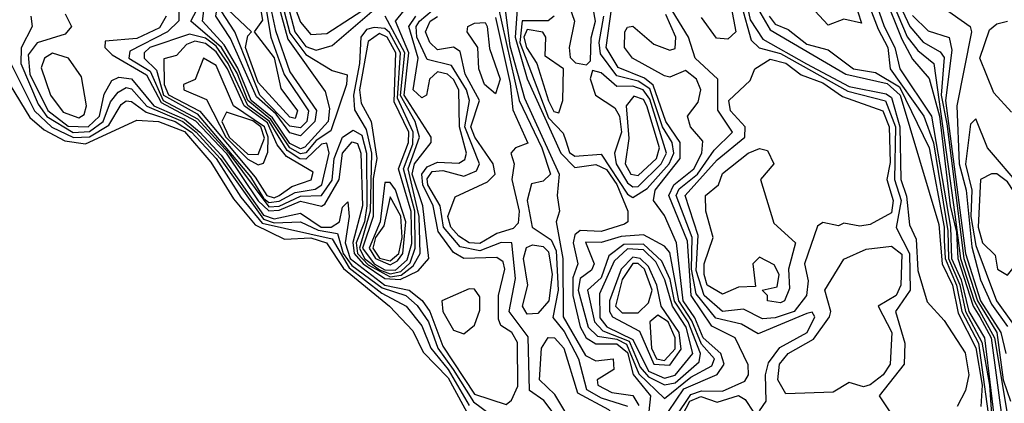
# Model space of a CAD drawing. Extents: x 2889633 to 3052318, y 540750 to 918690.
# Tile 575 of 656: x 2991813 to 2993679, y 823011 to 823738. Entities that reach past the tile are written whole.
import ezdxf

# ---------------------------------------------------------------- set-up
doc = ezdxf.new("R2010")
doc.units = 0

msp = doc.modelspace()

# ---------------------------------------------------------------- linework, layer by layer
at = {"layer": '0CON02XD'}
for points in [[(2992282.4, 823875), (2992325, 823712.5), (2992355, 823671.8), (2992405, 823642), (2992433.3, 823633.3), (2992432.5, 823615), (2992402.9, 823527.1), (2992375, 823509.3), (2992355, 823485.3), (2992345, 823483.8), (2992325, 823494.8), (2992288.8, 823548.8), (2992245.5, 823585), (2992225, 823636.6), (2992195.4, 823685.4), (2992137.5, 823735), (2992195.7, 823845.7)], [(2992288.6, 823888.6), (2992334.2, 823715), (2992355, 823687.3), (2992375, 823680), (2992405, 823689.2), (2992485, 823757.5)], [(2992275, 823869.4), (2992321.4, 823701.4), (2992391.8, 823601.8), (2992399.9, 823569.9), (2992397.6, 823545), (2992353.5, 823496.5), (2992345, 823493.3), (2992325, 823503.1), (2992291.8, 823551.8), (2992251.7, 823585), (2992226.3, 823646.3), (2992200.4, 823690.4), (2992159.2, 823735), (2992161.8, 823755)], [(2992345, 823517.7), (2992325, 823523.5), (2992298.9, 823558.9), (2992261.8, 823591.8), (2992212.6, 823702.6), (2992184.7, 823744.7), (2992192.7, 823795), (2992235, 823854.3), (2992255, 823850.6), (2992275, 823824.5), (2992297.7, 823717.7), (2992325, 823639.2), (2992375.7, 823565.7), (2992372.3, 823545), (2992345, 823517.7)], [(2992305, 823840), (2992345, 823733.3), (2992365, 823710)], [(2993409.6, 823845), (2993451.2, 823725), (2993471.8, 823685), (2993481.1, 823645), (2993540.8, 823555), (2993576.9, 823345), (2993579.3, 823285), (2993597.1, 823245), (2993611.7, 823185), (2993641.5, 823135), (2993665.8, 822935)], [(2992345, 823533.1), (2992325, 823536.2), (2992268.2, 823595), (2992220.4, 823715), (2992194.8, 823754.8), (2992201.4, 823795), (2992235, 823831.2), (2992255, 823830.4), (2992271.3, 823811.3), (2992288.9, 823705), (2992314.3, 823634.3), (2992360, 823565), (2992356.9, 823545), (2992345, 823533.1)], [(2992335, 823550.8), (2992325, 823553.5), (2992265, 823618.8), (2992240.8, 823685), (2992245, 823707.5), (2992252.5, 823715), (2992207.2, 823757.2), (2992207.5, 823785), (2992235, 823814.5), (2992253.3, 823815), (2992261.8, 823805), (2992272.9, 823737.1), (2992257.5, 823715), (2992295, 823665.6), (2992307.6, 823607.6), (2992339.4, 823565), (2992335, 823550.8)], [(2993495, 823810), (2993614.5, 823725), (2993617.1, 823715), (2993588.8, 823575), (2993593.8, 823465), (2993606.7, 823415), (2993617.3, 823307.3), (2993634.1, 823245), (2993655, 823198.5), (2993685, 823156.2)], [(2992850.8, 823775), (2992864.3, 823735), (2992854.2, 823685), (2992856.1, 823666.1), (2992866.1, 823656.1), (2992887.5, 823652.5), (2992895, 823660), (2992896.3, 823703.7), (2992904.3, 823735), (2992895.6, 823785)], [(2993394.2, 823774.2), (2993408.3, 823731.7), (2993375, 823738.8), (2993345, 823727.5), (2993295, 823782.9)], [(2993451.4, 823785), (2993485, 823701.1), (2993505, 823662.9), (2993536.6, 823626.6), (2993556.4, 823555), (2993576.4, 823385), (2993588.5, 823335), (2993590.7, 823285), (2993620, 823195), (2993632.9, 823175)], [(2993461.6, 823785), (2993495, 823705.6), (2993515, 823679.4), (2993545.6, 823655), (2993585, 823368.8), (2993596.3, 823285), (2993622.1, 823205), (2993660.8, 823135), (2993683.6, 822995)], [(2993472.1, 823785), (2993500, 823725), (2993525, 823695.7), (2993557.2, 823677.2), (2993565, 823666.2), (2993559.4, 823595), (2993570.3, 823540.3), (2993602.2, 823285), (2993628, 823205), (2993664.8, 823145), (2993676.8, 823055), (2993690.9, 823015)], [(2992365, 823710), (2992395, 823711.9), (2992485, 823769.7)], [(2992718.3, 823768.3), (2992759.3, 823585), (2992802.3, 823495), (2992818.9, 823445), (2992805, 823432), (2992782.9, 823427.1), (2992774.5, 823395), (2992784.5, 823344.5), (2992820.5, 823320.5), (2992829.6, 823299.6), (2992833.5, 823225), (2992823.2, 823173.2), (2992845, 823146.7), (2992872.1, 823095), (2992887.1, 823037.1), (2992915, 823021.1), (2992965, 823005.6)], [(2992731.4, 823771.4), (2992741.7, 823688.3), (2992769.5, 823589.5), (2992835.4, 823445), (2992831.4, 823405), (2992836.2, 823375), (2992830, 823355), (2992842.6, 823285), (2992842.9, 823175), (2992885, 823101.1), (2992905, 823091.4), (2992938, 823095), (2992939.2, 823075), (2992907.5, 823055), (2992908.8, 823045), (2992935, 823031.1), (2992975, 823025.5), (2992986.3, 823006.3)], [(2992757.1, 823775), (2992751.9, 823705), (2992775, 823625.7), (2992838.7, 823485), (2992865, 823457.8), (2992905, 823463.8), (2992925, 823453.8), (2992945, 823425.5), (2992965.7, 823375), (2992965.8, 823355), (2992959.5, 823350.5), (2992915, 823336.2), (2992875, 823338.5), (2992865, 823330), (2992861.8, 823315), (2992870.5, 823275), (2992861.6, 823248.4), (2992861, 823215), (2992875, 823156), (2992886.5, 823135), (2992905, 823123.2), (2992945, 823123.7), (2992965, 823107.1), (2992975.6, 823065.6), (2993008.2, 823025), (2993005.3, 822995)], [(2993042.4, 822995), (2993071.9, 823038.1), (2993134.7, 823065.3), (2993147.9, 823085), (2993142.1, 823105), (2993108.4, 823135), (2993092.8, 823172.8), (2993070.7, 823205), (2993057.8, 823315), (2993035, 823367.1), (2993014.3, 823395), (2993017.1, 823415), (2993064.6, 823475), (2993064.6, 823505), (2993037.8, 823545), (2993013.8, 823613.8), (2992997, 823627), (2992947.2, 823647.2), (2992924.7, 823685), (2992935, 823762.5)], [(2993215, 822996.7), (2993228, 823015), (2993226.7, 823065), (2993232.3, 823087.7), (2993253.7, 823116.3), (2993305.3, 823144.7), (2993320, 823175), (2993315, 823183.3), (2993305, 823180.8), (2993212.3, 823142.3), (2993181.1, 823161.1), (2993132.1, 823172.1), (2993095, 823218.1), (2993086.5, 823265), (2993087.5, 823325), (2993056.9, 823405), (2993062.6, 823417.4), (2993097.7, 823445), (2993129.3, 823490.7), (2993164, 823525), (2993136.4, 823566.4), (2993136.2, 823625), (2993092.9, 823665), (2993080.8, 823705), (2993037.8, 823775)], [(2993158.8, 823775), (2993170, 823715), (2993155, 823701.2)], [(2993180.9, 823765), (2993199.4, 823699.4), (2993214.4, 823684.4), (2993255, 823674.1), (2993382.3, 823602.3), (2993454.1, 823584.1), (2993472.8, 823535), (2993471.2, 823435), (2993483.3, 823395), (2993474.3, 823344.3), (2993499.3, 823295), (2993500.5, 823225), (2993472.9, 823185), (2993490.5, 823125), (2993489.2, 823085), (2993442, 823025), (2993471.2, 822981.2)], [(2993191.7, 823765), (2993197.6, 823737.6), (2993221.4, 823701.4), (2993304.2, 823654.2), (2993385, 823611.4), (2993455, 823597.4), (2993465, 823590.4), (2993481.2, 823535), (2993482.9, 823435), (2993493.7, 823403.7), (2993499.4, 823349.4), (2993512.1, 823322.1), (2993515, 823262.5), (2993533, 823203), (2993565, 823167.5), (2993605, 823106.2), (2993611.9, 823065), (2993605.7, 823035), (2993590, 823005)], [(2993418, 823778), (2993440, 823720), (2993458.5, 823685), (2993462.9, 823645), (2993526.4, 823555), (2993545, 823504.3), (2993572.2, 823337.8), (2993573.2, 823285), (2993595, 823235.4), (2993605.5, 823185), (2993636.7, 823126.7), (2993650.9, 823045), (2993659.3, 822925)], [(2991834.3, 823745), (2991836.7, 823725), (2991815.4, 823684.6), (2991815.3, 823655), (2991847.9, 823577.9), (2991864.2, 823554.2), (2991914.1, 823524.1), (2991945, 823526.2), (2991971.3, 823545), (2991985, 823582), (2991999.4, 823600.6), (2992015, 823609.4), (2992025, 823606.7), (2992054.1, 823574.1), (2992122.2, 823545), (2992147.3, 823525), (2992193.1, 823475), (2992275, 823359.8), (2992295, 823353), (2992345, 823354.6), (2992378.9, 823338.9), (2992415, 823332.5), (2992426.2, 823295), (2992442.3, 823272.3), (2992499.7, 823229.7), (2992545, 823215.3), (2992566.2, 823196.2), (2992588, 823165), (2992605.3, 823115), (2992634.3, 823075), (2992673.3, 823013.3), (2992719.4, 822979.4)], [(2991899.1, 823749.1), (2991910.8, 823725), (2991899.1, 823710.9), (2991845.9, 823694.1), (2991828.9, 823671.1), (2991831.9, 823635), (2991866.1, 823566.1), (2991905, 823536.1), (2991942.9, 823535), (2991964.1, 823555), (2991973.3, 823596.7), (2991987.5, 823622.5), (2992000.8, 823629.2), (2992025, 823625.9), (2992067.1, 823575), (2992125, 823549.6), (2992154.5, 823525), (2992195, 823481.5), (2992275, 823367.7), (2992295, 823360.5), (2992345, 823371.5), (2992384.4, 823345), (2992403.3, 823345), (2992419.2, 823355), (2992425, 823382.5), (2992435, 823392.5), (2992437.3, 823365), (2992429.8, 823315), (2992439.1, 823285), (2992505, 823234.8), (2992551.4, 823225), (2992575.7, 823205.7), (2992590, 823185), (2992615, 823118.9), (2992675, 823027.9), (2992735, 823008.8), (2992745, 823016.7), (2992756.9, 823043.1), (2992756.3, 823126.3), (2992745.8, 823145), (2992725, 823158), (2992720.4, 823170.4), (2992720.5, 823215), (2992732.5, 823265), (2992729.1, 823279.1), (2992717.3, 823287.3), (2992655, 823285.5), (2992635, 823296.9), (2992606.3, 823336.3), (2992596.6, 823385), (2992577, 823425), (2992574.8, 823445), (2992585, 823459.2), (2992605, 823468.2), (2992645, 823465.8), (2992656.8, 823473.2), (2992660, 823485), (2992646.3, 823535), (2992645.4, 823605), (2992635, 823624.4), (2992624, 823635), (2992605, 823638.9), (2992589.4, 823625), (2992583.8, 823595), (2992575, 823590), (2992558.5, 823605), (2992568.1, 823665), (2992550.3, 823725), (2992563.8, 823745)], [(2992090.6, 823745), (2992077.7, 823722.3), (2992035, 823702.1), (2991975, 823697.5), (2991974, 823685), (2991988.3, 823671.7), (2992053.2, 823633.2), (2992080.9, 823580.9), (2992146.4, 823546.4), (2992204, 823485), (2992265, 823394.4), (2992285, 823375.9), (2992305, 823376.8), (2992345, 823393.8), (2992385, 823384.3), (2992391.4, 823388.6), (2992418.2, 823435), (2992424.8, 823485.2), (2992443.3, 823506.7), (2992453.4, 823503.4), (2992459.3, 823485), (2992462.5, 823385), (2992444.3, 823315.7), (2992446.8, 823295), (2992464, 823275), (2992505, 823247.4), (2992534.3, 823245.7), (2992568, 823262), (2992588.1, 823285), (2992577, 823385), (2992556.9, 823445), (2992561.4, 823465), (2992592.5, 823505), (2992592.5, 823515), (2992541.9, 823595), (2992550.4, 823675), (2992525.4, 823735), (2992541.1, 823755)], [(2992114.3, 823755), (2992114.3, 823735.7), (2992092.9, 823715), (2992021.5, 823678.5), (2992020, 823665), (2992060.4, 823640.4), (2992085.1, 823585.1), (2992150, 823550), (2992209.3, 823485), (2992285, 823383), (2992305, 823384.8), (2992345, 823403.3), (2992385, 823404.5), (2992405, 823434), (2992408.9, 823475), (2992424.5, 823515.5), (2992445, 823528.9), (2992461.2, 823518.8), (2992470.5, 823485), (2992470.8, 823385), (2992466.7, 823355), (2992450.6, 823315), (2992453.2, 823295), (2992473.3, 823273.3), (2992515, 823250.3), (2992536.2, 823253.8), (2992558.9, 823271.1), (2992571.8, 823295), (2992570.2, 823365), (2992549, 823455), (2992570.7, 823515), (2992562.5, 823545), (2992534.6, 823594.6), (2992542.8, 823675), (2992505.8, 823745)], [(2992862, 822942), (2992806.2, 823016.2), (2992779.2, 823035), (2992776.7, 823136.7), (2992740.6, 823185), (2992752.5, 823247.5), (2992745.8, 823315), (2992725.7, 823315.7), (2992685, 823300), (2992647.7, 823307.7), (2992616, 823345), (2992610, 823385), (2992586.6, 823425), (2992585, 823436.2), (2992595, 823450), (2992615, 823452.1), (2992655, 823441.1), (2992678.8, 823451.2), (2992684.4, 823465), (2992656.8, 823535), (2992665.5, 823585), (2992660, 823605), (2992631.4, 823651.4), (2992585, 823662.5), (2992565.4, 823705), (2992564.6, 823725), (2992570.4, 823735), (2992595, 823755.2)], [(2992685, 823313.9), (2992664.7, 823314.7), (2992645, 823327.5), (2992630, 823345), (2992624.1, 823365), (2992638, 823402), (2992699.5, 823430.5), (2992713.8, 823445), (2992710, 823465), (2992675.5, 823515), (2992668.2, 823535), (2992684.5, 823585), (2992657.3, 823635), (2992647.9, 823677.9), (2992635, 823686.2), (2992605, 823680.8), (2992590, 823695), (2992582.2, 823715), (2992590.6, 823735), (2992605, 823744.3)], [(2992826.2, 823745), (2992814.3, 823735.7), (2992765, 823735.7), (2992760.7, 823695), (2992815, 823552.2), (2992843.2, 823523.2), (2992848.1, 823508.1), (2992855, 823486), (2992865, 823479.4), (2992915, 823482.9), (2992965, 823407.5), (2992975, 823401.1), (2993001.9, 823418.1), (2993043.9, 823465), (2993052.5, 823485), (2993049.6, 823505), (2993031.2, 823535), (2993007, 823607), (2992985, 823621.4), (2992945, 823631.8), (2992913.6, 823673.6), (2992911.3, 823695), (2992920, 823745)], [(2993056.5, 822985), (2993085, 823027.6), (2993105, 823034.7), (2993145, 823033.8), (2993187.1, 823052.9), (2993194, 823065), (2993193.9, 823083.9), (2993168.8, 823135), (2993125, 823156.7), (2993085.8, 823215), (2993078.4, 823318.4), (2993043.4, 823405), (2993052.5, 823425), (2993090.4, 823455), (2993105.5, 823485), (2993107.5, 823507.5), (2993084.2, 823535), (2993078.8, 823555), (2993098.6, 823581.4), (2993104, 823605), (2993095.5, 823625.5), (2993075, 823642), (2993045, 823628.8), (2993035, 823631.4), (2992974.2, 823665), (2992959.4, 823685), (2992960, 823715), (2992965, 823723.8), (2992975, 823725.7), (2993015, 823691.4), (2993045, 823680), (2993055, 823683.3), (2993056.7, 823705), (2993037.7, 823747.7)], [(2993213.5, 823756.5), (2993235, 823718.5), (2993378.9, 823635), (2993457.1, 823617.1), (2993481.5, 823595), (2993555, 823350), (2993561.4, 823275), (2993581, 823235), (2993591.9, 823181.9), (2993625, 823115.8), (2993637.2, 823045), (2993634.7, 823005)], [(2993233.3, 823745), (2993245, 823729.4), (2993269.5, 823719.5), (2993305, 823691.5), (2993345, 823681.2), (2993393.3, 823645), (2993435, 823638.1), (2993480.7, 823610.7), (2993536.6, 823495), (2993565.2, 823345), (2993565, 823320), (2993566.8, 823285), (2993588.7, 823235), (2993598.6, 823185), (2993630.2, 823125), (2993654.8, 822945)], [(2993505, 823745.7), (2993535, 823717.1), (2993574.3, 823704.3), (2993579.8, 823680.2), (2993567.7, 823585), (2993605.8, 823295), (2993634.2, 823205), (2993672.2, 823145), (2993682.2, 823105)], [(2992715, 823597.5), (2992694, 823615), (2992683.3, 823645), (2992681.2, 823685), (2992661.2, 823715), (2992662.5, 823725), (2992675, 823731.2), (2992695, 823732.5), (2992698.8, 823725), (2992703.6, 823683.6), (2992723.8, 823625), (2992715, 823597.5)], [(2992715, 823742), (2992742.8, 823617.2), (2992747.3, 823567.3), (2992776.1, 823503.9), (2992752.5, 823495), (2992743.8, 823485), (2992750, 823465), (2992745.8, 823435), (2992759.6, 823375), (2992757.9, 823352.1), (2992747.9, 823342.1), (2992717.1, 823332.9), (2992685, 823313.9)], [(2993155, 823701.2), (2993133.3, 823703.3), (2993105, 823742.5)], [(2993692.5, 823562.5), (2993659.2, 823599.2), (2993632.5, 823665), (2993651.3, 823718.7), (2993665, 823730.4), (2993685, 823735.5)], [(2992285, 823391.3), (2992305, 823393.9), (2992335, 823410.3), (2992373.1, 823416.9), (2992385.3, 823424.7), (2992399.2, 823485), (2992395, 823504), (2992385, 823502.2), (2992355, 823473.3), (2992344, 823474), (2992319.8, 823489.8), (2992285.9, 823545.9), (2992245.5, 823575.5), (2992208.2, 823655), (2992185, 823687.8), (2992165, 823703.2), (2992135, 823710.8), (2992059.4, 823685), (2992048.6, 823675), (2992048.6, 823665), (2992072.2, 823642.2), (2992085.3, 823595), (2992149.3, 823559.3), (2992250.4, 823440.4), (2992275, 823399.5), (2992285, 823391.3)], [(2992515, 823256), (2992535, 823260.7), (2992552.7, 823277.3), (2992562.6, 823305), (2992561.9, 823375), (2992540.4, 823455), (2992558, 823502), (2992558.9, 823525), (2992529.2, 823589.2), (2992534.8, 823675), (2992513.8, 823713.8), (2992505, 823721.2), (2992485, 823723.3), (2992470.4, 823719.6), (2992459.5, 823705), (2992457.2, 823655), (2992445.3, 823595), (2992447.3, 823567.3), (2992469.9, 823529.9), (2992479.8, 823485), (2992477.2, 823375), (2992456.7, 823305), (2992466.5, 823285), (2992495, 823263.6), (2992515, 823256)], [(2992525, 823263), (2992547.5, 823282.5), (2992556.1, 823313.9), (2992554.6, 823374.6), (2992531.1, 823455), (2992549.6, 823505), (2992550.7, 823525), (2992522.6, 823582.6), (2992525.7, 823675), (2992509.3, 823705), (2992495, 823711.6), (2992473.3, 823696.7), (2992457, 823605), (2992459.9, 823579.9), (2992479.2, 823545), (2992490, 823475), (2992482.9, 823437.1), (2992482.8, 823365), (2992462.7, 823305), (2992484.8, 823275), (2992505, 823263.6), (2992525, 823263)], [(2992835, 823561.2), (2992842.2, 823585), (2992843.8, 823645), (2992808.8, 823668.8), (2992810, 823705), (2992804.5, 823714.5), (2992775, 823719.5), (2992768.7, 823705), (2992773.6, 823685), (2992793.1, 823655), (2992815, 823584), (2992825, 823564.2), (2992835, 823561.2)], [(2992295, 823400.6), (2992305, 823404.7), (2992328.5, 823421.5), (2992365.3, 823434.7), (2992369.1, 823449.1), (2992318.5, 823478.5), (2992300.8, 823500.8), (2992282.8, 823542.8), (2992238.5, 823575), (2992207, 823645), (2992185, 823677.4), (2992165, 823692.6), (2992145, 823697.3), (2992129.3, 823690.7), (2992110, 823670), (2992086.2, 823663.8), (2992086.7, 823615), (2992095, 823595.4), (2992154.4, 823564.4), (2992259.3, 823439.3), (2992281.3, 823405), (2992295, 823400.6)], [(2991786, 823675), (2991841.2, 823565), (2991874, 823534), (2991915, 823514.7), (2991945, 823516.2), (2991981.7, 823538.3), (2992005, 823577.1), (2992015, 823584.2), (2992025, 823582.9), (2992052.8, 823562.8), (2992107.9, 823545), (2992138.6, 823525), (2992185, 823474.6), (2992231.8, 823401.8), (2992272.3, 823352.3), (2992405, 823322.3), (2992437.6, 823267.6), (2992499.5, 823219.5), (2992545.6, 823195), (2992575, 823157.5), (2992592.3, 823115), (2992625, 823074.6), (2992665, 823006.4)], [(2991925, 823552.2), (2991935, 823558), (2991939.6, 823575), (2991930, 823630), (2991905.4, 823665.4), (2991875, 823674.5), (2991860, 823665), (2991853.3, 823646.7), (2991871.1, 823595), (2991895, 823562.8), (2991925, 823552.2)], [(2992265, 823462.7), (2992275, 823466), (2992283, 823487), (2992283.8, 823515), (2992277.2, 823535), (2992218.2, 823575), (2992185, 823651.5), (2992161.2, 823665), (2992145.5, 823624.5), (2992123.3, 823615), (2992124, 823605), (2992166.7, 823586.7), (2992203.5, 823515), (2992245, 823473.8), (2992265, 823462.7)], [(2993220.9, 823170.9), (2993185, 823189.2), (2993144.7, 823184.7), (2993110, 823215), (2993095, 823262.5), (2993098.9, 823328.9), (2993074.5, 823405), (2993135, 823472.2), (2993187.1, 823515), (2993188.1, 823535), (2993160, 823565), (2993157.1, 823585), (2993197.3, 823622.7), (2993206.2, 823645), (2993235, 823662.9), (2993265, 823655.4), (2993293.8, 823633.8), (2993335, 823618.2), (2993372.6, 823592.6), (2993448.6, 823565), (2993460.9, 823535), (2993462.6, 823467.4), (2993456.4, 823435), (2993468.2, 823395), (2993465, 823372), (2993425, 823350), (2993405, 823346.7), (2993375, 823352.5), (2993365, 823347.5), (2993335, 823353.8), (2993325, 823346.7), (2993300.6, 823275), (2993307.3, 823242.7), (2993304.3, 823215), (2993280.8, 823185), (2993245, 823173.1), (2993220.9, 823170.9)], [(2992975, 823420.9), (2992985, 823421.8), (2993028.8, 823465), (2993038.7, 823485), (2993007.1, 823587.1), (2992994.4, 823605), (2992975, 823611.8), (2992945, 823611.4), (2992915, 823637.5), (2992898.3, 823641.7), (2992894, 823626), (2992904.4, 823595), (2992941.1, 823571.1), (2992949.6, 823555), (2992953.8, 823525), (2992940.5, 823485), (2992943.3, 823465), (2992965, 823428.5), (2992975, 823420.9)], [(2991795, 823614), (2991832.3, 823552.3), (2991859.3, 823529.3), (2991898.3, 823508.3), (2991937.6, 823502.4), (2992035, 823547.5), (2992076.2, 823545), (2992125, 823526.3), (2992175, 823468.1), (2992218.2, 823398.2), (2992259.4, 823349.4), (2992315, 823321.9), (2992365, 823324.6), (2992394.7, 823314.7), (2992426.5, 823266.5), (2992514, 823195), (2992558.1, 823148.1), (2992577.8, 823107.8), (2992625, 823058.8), (2992668.5, 822978.5)], [(2992985, 823442.9), (2993020, 823475), (2993025.3, 823495), (2993001.3, 823575), (2992995, 823586.5), (2992976.9, 823593.1), (2992962.5, 823575), (2992967.3, 823512.7), (2992960.6, 823465), (2992971.4, 823445), (2992985, 823442.9)], [(2992265, 823482.5), (2992276.8, 823513.2), (2992270, 823535), (2992255, 823546), (2992205, 823562.5), (2992196.2, 823545), (2992209.8, 823515), (2992245, 823483.3), (2992265, 823482.5)], [(2993710.8, 823420.8), (2993647.5, 823495), (2993625, 823550), (2993615, 823540), (2993605.7, 823464.3), (2993617.3, 823415), (2993615.8, 823365), (2993625, 823310), (2993664, 823205), (2993721.5, 823125)], [(2993255, 823201.2), (2993230, 823205), (2993230, 823215), (2993220, 823225), (2993248.3, 823231.7), (2993252.5, 823255), (2993243, 823273), (2993215, 823287.5), (2993202.5, 823275), (2993207.5, 823232.5), (2993175, 823231.2), (2993145, 823217.5), (2993116.2, 823235), (2993110, 823255), (2993110, 823275), (2993127.5, 823325), (2993113.3, 823375), (2993112.5, 823405), (2993137.5, 823425), (2993145, 823446.7), (2993193.8, 823485), (2993215, 823493.8), (2993230, 823490), (2993242.5, 823465), (2993216.7, 823435), (2993242.5, 823352.5), (2993283.3, 823315), (2993270, 823265), (2993271.7, 823228.3), (2993262.5, 823205), (2993255, 823201.2)], [(2993685, 823253.8), (2993734.4, 823315), (2993741.4, 823345), (2993685, 823430.6), (2993665, 823445.7), (2993655, 823445.8), (2993633.8, 823435), (2993629.6, 823345), (2993637.5, 823315), (2993661.7, 823291.7), (2993666.2, 823265), (2993685, 823253.8)], [(2992515, 823273.3), (2992529.2, 823280.8), (2992539.1, 823295), (2992544.8, 823355), (2992525, 823415.6), (2992515, 823429.4), (2992505, 823429.2), (2992496.1, 823355), (2992475.2, 823305), (2992487, 823285), (2992515, 823273.3)], [(2992515, 823280.8), (2992531.3, 823295), (2992537.9, 823325), (2992535, 823365.8), (2992515, 823402), (2992502.9, 823347.1), (2992487.2, 823325), (2992482.3, 823305), (2992495, 823285.7), (2992515, 823280.8)], [(2993035, 823020), (2993085, 823060.4), (2993125, 823081.9), (2993129.5, 823095), (2993105, 823122.7), (2993087.1, 823167.1), (2993062, 823205), (2993045, 823296.7), (2993035, 823308.8), (2992995, 823330), (2992953, 823327), (2992915, 823315.6), (2992885, 823316.2), (2992902, 823275), (2992896.6, 823263.4), (2992875, 823247.1), (2992871.2, 823225), (2992890.4, 823155), (2992907.8, 823137.8), (2992945, 823132.6), (2992963, 823123), (2992986.7, 823066.7), (2993035, 823020)], [(2992775, 823180), (2992765.8, 823195), (2992775.8, 823235), (2992767.8, 823285), (2992773.6, 823306.4), (2992785, 823311.4), (2992805, 823308.1), (2992815, 823298), (2992822.1, 823255), (2992815.5, 823205), (2992795, 823180.8), (2992775, 823180)], [(2993035, 823046), (2993055, 823049.6), (2993100.9, 823089.1), (2993103.1, 823105), (2993079.8, 823165), (2993054.3, 823204.3), (2993045.6, 823245.6), (2993030.1, 823280.1), (2992995, 823312.5), (2992958.2, 823311.8), (2992929.6, 823290.4), (2992915, 823248.6), (2992889.2, 823225), (2992902.3, 823165), (2992918, 823148), (2992968.3, 823128.3), (2992989.1, 823079.1), (2993005, 823060.8), (2993035, 823046)], [(2993035, 823058.6), (2993055, 823063.9), (2993088.7, 823105), (2993076, 823155), (2993050.2, 823195), (2993035.8, 823245), (2993018.8, 823278.8), (2992995, 823301.7), (2992965, 823303.3), (2992939.5, 823280.5), (2992911.7, 823218.3), (2992912.7, 823172.7), (2992926, 823156), (2992975, 823131.9), (2993005, 823071.6), (2993035, 823058.6)], [(2993265, 823028.8), (2993250, 823055), (2993253.3, 823085), (2993269.2, 823105), (2993317.6, 823132.4), (2993347.5, 823175), (2993350, 823185), (2993339.2, 823225), (2993375, 823283.8), (2993417.3, 823302.7), (2993465, 823308.6), (2993485, 823293.3), (2993483.1, 823235), (2993474, 823215), (2993440, 823195), (2993465.6, 823145), (2993462.9, 823085), (2993449.2, 823065), (2993425, 823045.7), (2993412.1, 823042.1), (2993385, 823050), (2993355, 823032), (2993265, 823028.8)], [(2993045, 823082.9), (2993066.9, 823113.1), (2993062.8, 823145), (2993028.9, 823195), (2993020.8, 823235), (2993005, 823270), (2992989.1, 823285), (2992975, 823287.6), (2992952.9, 823265), (2992930.8, 823205), (2992930.6, 823185), (2992936.7, 823175), (2992987.4, 823147.4), (2993014.7, 823085), (2993045, 823082.9)], [(2992985, 823182), (2993005, 823201.2), (2993011.5, 823225), (2992997.1, 823265), (2992985, 823275.9), (2992975, 823275.9), (2992955, 823245.6), (2992942.3, 823195), (2992955, 823182.5), (2992985, 823182)], [(2992655, 823142.5), (2992675, 823158.8), (2992685, 823187.5), (2992685, 823212.5), (2992675, 823226.9), (2992665, 823227.8), (2992613.1, 823205), (2992614.7, 823185), (2992635, 823149.2), (2992655, 823142.5)], [(2993035, 823092), (2993055, 823114.2), (2993055.3, 823134.7), (2993042.1, 823165), (2993022.4, 823177.6), (2993007.1, 823165), (2993010.3, 823115), (2993020, 823095), (2993035, 823092)], [(2993632.9, 823175), (2993654.2, 823135), (2993677.2, 822965), (2993672.4, 822907.6), (2993660, 822865), (2993661.5, 822835), (2993643.4, 822796.6), (2993633.5, 822735), (2993626.7, 822596.7), (2993635.4, 822524.6), (2993627.5, 822512.5), (2993615, 822510), (2993575, 822546.7), (2993555, 822552.5), (2993541.1, 822548.9), (2993446.1, 822463.9), (2993437.5, 822437.5), (2993465, 822417.5), (2993518.1, 822325), (2993572.8, 822262.8), (2993655, 822254.5), (2993733.9, 822213.9)], [(2992915, 822931.7), (2992895, 822932.5), (2992876.2, 822945), (2992827.3, 823027.3), (2992798, 823055), (2992802, 823115), (2992814.3, 823135.7), (2992826.7, 823135), (2992844, 823115), (2992870.4, 823030.4), (2992929.2, 822999.2), (2992944.3, 822985), (2992938.8, 822955), (2992915, 822931.7)], [(2993062.2, 822975), (2993082.9, 823015), (2993103.8, 823023.8), (2993135, 823012.9), (2993175.4, 823025.4), (2993188.2, 823018.2), (2993204, 822994)]]:
    msp.add_lwpolyline(points, dxfattribs=at)

doc.saveas('drawing.dxf')
